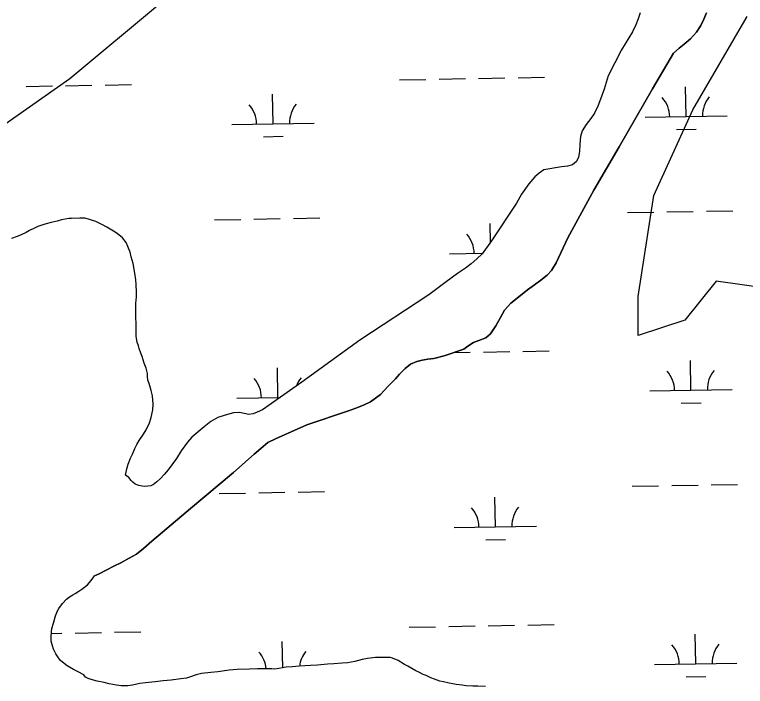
# Model space of a CAD drawing. Extents: x 3903937 to 3942190, y 260677 to 286651.
# Drawn here: x 3925932 to 3926819, y 269188 to 270005 of the extents above; entities that cross this region are included whole.
import ezdxf

# ---------------------------------------------------------------- set-up
doc = ezdxf.new("R2010")
doc.units = 0
for name, color, linetype in [('V-SITE-VEGE', 7, 'Continuous'), ('V-TOPO-SHOR', 7, 'Continuous'), ('V-WETL-SWMP', 7, 'Continuous')]:
    doc.layers.add(name, color=color, linetype=linetype)

msp = doc.modelspace()

# ---------------------------------------------------------------- linework, layer by layer
at = {"layer": 'V-SITE-VEGE'}
for points in [[(3925015.33, 269425.26), (3926140.75, 270163.29), (3926405.55, 270248.45), (3926471.75, 270276.83), (3926528.49, 270257.91), (3926556.87, 270220.06), (3926623.07, 270134.9), (3926623.07, 270087.6), (3926604.15, 270068.67), (3926490.67, 270068.67), (3926415.01, 270106.52), (3926377.18, 270144.36), (3926320.44, 270134.9), (3926188.03, 270078.13), (3926112.37, 270021.36), (3925998.89, 269926.74), (3925904.32, 269860.51), (3925762.46, 269765.89), (3925639.51, 269699.65), (3925554.4, 269652.34), (3925374.71, 269557.72), (3925251.77, 269453.64), (3925072.08, 269330.64)], [(3926850.04, 269671.27), (3926783.84, 269680.73), (3926746.01, 269633.42), (3926689.27, 269614.49), (3926689.27, 269661.8), (3926708.18, 269784.81), (3926755.47, 269888.89), (3926821.67, 270002.44)]]:
    msp.add_lwpolyline(points, dxfattribs=at)
at = {"layer": 'V-TOPO-SHOR'}
for points in [[(3926691.75, 270006.6), (3926689.11, 269999.51), (3926686.37, 269992.12), (3926682.2, 269983.59), (3926668.95, 269961.78), (3926652.66, 269930.32), (3926647.79, 269913.98), (3926643.64, 269901.96), (3926640.29, 269893.54), (3926636.01, 269884.9), (3926631.83, 269878.32), (3926626.22, 269871.01), (3926621.32, 269863.3), (3926619.2, 269856.31), (3926618.52, 269846.97), (3926618.14, 269838.04), (3926616.73, 269831.16), (3926614.29, 269825.92), (3926609.59, 269821.9), (3926603.54, 269820.34), (3926596.16, 269819.59), (3926574.73, 269815.81), (3926569.1, 269811.99), (3926563.78, 269807.35), (3926556.43, 269799.01), (3926547.66, 269786.56), (3926541.24, 269775.46), (3926511.05, 269729.68), (3926499.62, 269713.83), (3926493.18, 269707.96), (3926486.44, 269701.87), (3926479.28, 269696.31), (3926469.66, 269690.01), (3926456.05, 269680), (3926434.98, 269664.22), (3926351.27, 269608.89), (3926280.69, 269557.71), (3926232.8, 269524.38), (3926226.35, 269521.38), (3926221.64, 269519.21), (3926216.2, 269518.57), (3926210.56, 269519.88), (3926204.7, 269521.09), (3926197.62, 269520.75), (3926187.27, 269517.94), (3926178.67, 269514.93), (3926169.96, 269509.86), (3926161.78, 269503.78), (3926147.16, 269490.9), (3926141.54, 269485.02), (3926133.89, 269474.32), (3926128.18, 269465.27), (3926122.77, 269457.45), (3926118.08, 269451.28), (3926113.38, 269445.61), (3926109.09, 269440.88), (3926104.59, 269436.65), (3926100.3, 269433.66), (3926097.12, 269432.01), (3926093.54, 269431.38), (3926089.84, 269431.16), (3926086.46, 269431.45)], [(3926772.19, 270006.82), (3926769.14, 269999.01), (3926765.38, 269991.3), (3926760.17, 269983.48), (3926752.92, 269975.04), (3926745.25, 269968.65), (3926739.02, 269963.7), (3926732.06, 269957.72)], [(3926732.06, 269957.72), (3926706.48, 269914.22), (3926666.24, 269843.77), (3926635.36, 269791.32), (3926603.58, 269733.22), (3926589.44, 269703), (3926583.74, 269693.74), (3926578.53, 269688.08), (3926571.16, 269681.89), (3926563.18, 269676.32), (3926554.79, 269670.13), (3926544.26, 269661.68), (3926534.34, 269653.84), (3926526.99, 269645.29), (3926522.1, 269636.55), (3926516.19, 269626.17), (3926509.76, 269616.6), (3926504.14, 269611.85), (3926495.64, 269608.33), (3926489.08, 269605.95), (3926482.32, 269601.82), (3926477.41, 269597.9), (3926453.54, 269589.8), (3926440.93, 269586.57), (3926433.75, 269585.72), (3926426.99, 269584.77), (3926420.22, 269582.89), (3926412.74, 269579.89), (3926405.99, 269574.63), (3926399.46, 269567.62), (3926394.25, 269561.75), (3926385.66, 269552.89), (3926376.06, 269543.01), (3926363.89, 269533.83), (3926355.69, 269530.1), (3926346.27, 269526.27), (3926337.46, 269523.15), (3926286.74, 269506.02), (3926248.74, 269489.14), (3926239.12, 269484.38), (3926230.63, 269477.17), (3926222.55, 269470.16), (3926197.71, 269448.2), (3926145.45, 269404.39), (3926111.2, 269375.73), (3926098.52, 269364.49), (3926088.09, 269355.62), (3926079.6, 269348.92), (3926070.8, 269343.86), (3926060.77, 269338.28), (3926052.06, 269334.14), (3926042.74, 269329.28), (3926034.35, 269324.73), (3926028.9, 269322.53)], [(3926086.46, 269431.45), (3926082.76, 269432.36), (3926078.24, 269433.98), (3926075.15, 269436.33), (3926073.09, 269438.37), (3926070.3, 269442.05), (3926066.25, 269444.79)]]:
    msp.add_lwpolyline(points, dxfattribs=at)
at = {"layer": 'V-WETL-SWMP'}
for p, q in [((3926769.14, 269999.01), (3926772.19, 270006.82)), ((3926765.38, 269991.3), (3926769.14, 269999.01)), ((3926752.92, 269975.04), (3926760.17, 269983.48)), ((3926760.17, 269983.48), (3926765.38, 269991.3)), ((3926745.25, 269968.65), (3926752.92, 269975.04)), ((3926739.02, 269963.7), (3926745.25, 269968.65)), ((3926706.48, 269914.22), (3926732.06, 269957.72)), ((3926732.06, 269957.72), (3926739.02, 269963.7)), ((3926399.36, 269925.36), (3926431.36, 269925.92)), ((3926447.36, 269926.2), (3926479.35, 269926.77)), ((3926495.35, 269927.05), (3926527.34, 269927.61)), ((3926543.34, 269927.89), (3926575.34, 269928.46)), ((3925945.52, 269917.37), (3925977.52, 269917.93)), ((3925993.52, 269918.21), (3926025.51, 269918.78)), ((3926041.51, 269919.06), (3926073.51, 269919.62)), ((3926666.24, 269843.77), (3926706.48, 269914.22)), ((3926747.52, 269880.74), (3926746.88, 269916.73)), ((3926245.69, 269871.9), (3926245.05, 269907.9)), ((3926697.53, 269879.86), (3926797.51, 269881.62)), ((3926195.7, 269871.02), (3926295.68, 269872.78)), ((3926735.79, 269865.1), (3926759.79, 269865.52)), ((3926233.96, 269856.26), (3926257.96, 269856.69)), ((3926635.36, 269791.32), (3926666.24, 269843.77)), ((3926603.58, 269733.22), (3926635.36, 269791.32)), ((3926676.15, 269764.03), (3926708.15, 269764.59)), ((3926724.15, 269764.88), (3926756.14, 269765.44)), ((3926772.14, 269765.72), (3926804.13, 269766.28)), ((3926174.32, 269755.2), (3926206.32, 269755.76)), ((3926222.32, 269756.04), (3926254.31, 269756.61)), ((3926270.31, 269756.89), (3926302.3, 269757.45)), ((3926509.7, 269727.8), (3926509.3, 269750.66)), ((3926589.44, 269703), (3926603.58, 269733.22)), ((3926459.94, 269713.79), (3926500.1, 269714.49)), ((3926583.73, 269693.74), (3926589.44, 269703)), ((3926578.52, 269688.08), (3926583.73, 269693.74)), ((3926563.18, 269676.32), (3926571.16, 269681.89)), ((3926571.16, 269681.89), (3926578.52, 269688.08)), ((3926554.79, 269670.13), (3926563.18, 269676.32)), ((3926544.26, 269661.68), (3926554.79, 269670.13)), ((3926534.34, 269653.84), (3926544.26, 269661.68)), ((3926526.99, 269645.29), (3926534.34, 269653.84)), ((3926522.1, 269636.55), (3926526.99, 269645.29)), ((3926516.19, 269626.16), (3926522.1, 269636.55)), ((3926509.76, 269616.6), (3926516.19, 269626.16)), ((3926495.64, 269608.33), (3926504.14, 269611.85)), ((3926504.14, 269611.85), (3926509.76, 269616.6)), ((3926477.41, 269597.9), (3926482.32, 269601.82)), ((3926482.32, 269601.82), (3926489.08, 269605.95)), ((3926489.08, 269605.95), (3926495.64, 269608.33)), ((3926453.54, 269589.8), (3926477.41, 269597.9)), ((3926465.32, 269593.79), (3926485.21, 269594.14)), ((3926501.2, 269594.42), (3926533.2, 269594.99)), ((3926549.2, 269595.27), (3926581.19, 269595.83)), ((3926420.22, 269582.89), (3926426.99, 269584.77)), ((3926426.99, 269584.77), (3926433.75, 269585.72)), ((3926433.75, 269585.72), (3926440.93, 269586.57)), ((3926440.93, 269586.57), (3926453.54, 269589.8)), ((3926753.37, 269548.11), (3926752.74, 269584.11)), ((3926251.54, 269539.28), (3926250.91, 269575.27)), ((3926405.99, 269574.63), (3926412.75, 269579.89)), ((3926412.75, 269579.89), (3926420.22, 269582.89)), ((3926394.25, 269561.75), (3926399.46, 269567.62)), ((3926399.46, 269567.62), (3926405.99, 269574.63)), ((3926385.66, 269552.89), (3926394.25, 269561.75)), ((3926376.06, 269543.01), (3926385.66, 269552.89)), ((3926703.38, 269547.23), (3926803.36, 269548.99)), ((3926201.55, 269538.4), (3926254.28, 269539.33)), ((3926363.89, 269533.83), (3926376.06, 269543.01)), ((3926355.69, 269530.1), (3926363.89, 269533.83)), ((3926741.65, 269532.47), (3926765.64, 269532.9)), ((3926286.74, 269506.02), (3926337.46, 269523.15)), ((3926337.46, 269523.15), (3926346.27, 269526.27)), ((3926346.27, 269526.27), (3926355.69, 269530.1)), ((3926248.74, 269489.14), (3926286.74, 269506.02)), ((3926239.12, 269484.38), (3926248.74, 269489.14)), ((3926222.55, 269470.16), (3926230.63, 269477.17)), ((3926230.63, 269477.17), (3926239.12, 269484.38)), ((3926197.71, 269448.2), (3926222.55, 269470.16)), ((3926145.45, 269404.39), (3926197.71, 269448.2)), ((3926730, 269432.25), (3926762, 269432.82)), ((3926777.99, 269433.1), (3926809.99, 269433.66)), ((3926228.17, 269423.42), (3926260.16, 269423.98)), ((3926276.16, 269424.26), (3926308.16, 269424.83)), ((3926682.01, 269431.41), (3926714, 269431.97)), ((3926180.18, 269422.57), (3926212.17, 269423.14)), ((3926515.79, 269382.04), (3926515.15, 269418.04)), ((3926111.2, 269375.73), (3926145.45, 269404.39)), ((3926465.79, 269381.16), (3926565.78, 269382.92)), ((3926098.52, 269364.49), (3926111.2, 269375.73)), ((3926088.09, 269355.62), (3926098.52, 269364.49)), ((3926504.06, 269366.4), (3926528.06, 269366.83)), ((3926079.6, 269348.92), (3926088.09, 269355.62)), ((3926060.77, 269338.28), (3926070.8, 269343.86)), ((3926070.8, 269343.86), (3926079.6, 269348.92)), ((3926052.06, 269334.14), (3926060.77, 269338.28)), ((3926034.35, 269324.73), (3926042.74, 269329.28)), ((3926042.74, 269329.28), (3926052.06, 269334.14)), ((3926024.85, 269316.75), (3926028.9, 269322.53)), ((3926028.9, 269322.53), (3926034.35, 269324.73)), ((3926013.15, 269306.2), (3926016.42, 269308.69)), ((3926016.42, 269308.69), (3926020.02, 269311.65)), ((3926020.02, 269311.65), (3926024.85, 269316.75)), ((3926002.33, 269299.26), (3926005.26, 269301.08)), ((3926005.26, 269301.08), (3926009.88, 269303.81)), ((3926009.88, 269303.81), (3926013.15, 269306.2)), ((3925989.95, 269289.04), (3925994.9, 269294.04)), ((3925994.9, 269294.04), (3925998.16, 269296.87)), ((3925998.16, 269296.87), (3926002.33, 269299.26)), ((3925983.77, 269279.76), (3925985.57, 269282.81)), ((3925985.57, 269282.81), (3925989.95, 269289.04)), ((3925979.97, 269269.58), (3925981.31, 269273.76)), ((3925981.31, 269273.76), (3925983.77, 269279.76)), ((3925977.08, 269258.38), (3925978.75, 269265.05)), ((3925978.75, 269265.05), (3925979.97, 269269.58)), ((3925976.3, 269254.88), (3925977.08, 269258.38)), ((3926411.07, 269260.11), (3926443.07, 269260.67)), ((3926459.06, 269260.96), (3926491.06, 269261.52)), ((3926507.06, 269261.8), (3926539.05, 269262.36)), ((3926555.05, 269262.65), (3926587.04, 269263.21)), ((3925975.88, 269247.87), (3925976.3, 269254.88)), ((3925976.01, 269243.24), (3925975.88, 269247.87)), ((3925976.16, 269252.46), (3925989.23, 269252.69)), ((3926005.23, 269252.97), (3926037.22, 269253.53)), ((3926053.22, 269253.81), (3926085.21, 269254.38)), ((3926759.23, 269215.49), (3926758.59, 269251.48)), ((3925977.62, 269237.48), (3925976.01, 269243.24)), ((3925978.99, 269233.31), (3925977.62, 269237.48)), ((3926257.33, 269210.67), (3926256.76, 269242.65)), ((3925981.83, 269227.67), (3925978.99, 269233.31)), ((3925984.79, 269222.6), (3925981.83, 269227.67)), ((3925987.29, 269219.56), (3925984.79, 269222.6)), ((3925991.71, 269215.74), (3925987.29, 269219.56)), ((3926353.96, 269220.7), (3926345.05, 269218.52)), ((3926360.28, 269221.85), (3926353.96, 269220.7)), ((3926370.11, 269223.02), (3926360.28, 269221.85)), ((3926377.33, 269223.39), (3926370.11, 269223.02)), ((3926387.73, 269223.32), (3926377.33, 269223.39)), ((3926390.67, 269222.2), (3926387.73, 269223.32)), ((3926397.8, 269219.63), (3926390.67, 269222.2)), ((3926405.27, 269214.8), (3926397.8, 269219.63)), ((3925995.68, 269213.16), (3925991.71, 269215.74)), ((3926003.38, 269208.67), (3925995.68, 269213.16)), ((3926261.71, 269211.4), (3926252.68, 269209.9)), ((3926269.16, 269211.89), (3926261.71, 269211.4)), ((3926277.52, 269212.48), (3926269.16, 269211.89)), ((3926290.96, 269213.33), (3926277.52, 269212.48)), ((3926299.54, 269214.04), (3926290.96, 269213.33)), ((3926311.85, 269214.99), (3926299.54, 269214.04)), ((3926319.42, 269215.36), (3926311.85, 269214.99)), ((3926329.58, 269216.31), (3926319.42, 269215.36)), ((3926335.9, 269216.9), (3926329.58, 269216.31)), ((3926345.05, 269218.52), (3926335.9, 269216.9)), ((3926409.23, 269212.67), (3926405.27, 269214.8)), ((3926414.44, 269209.65), (3926409.23, 269212.67)), ((3926709.24, 269214.61), (3926809.22, 269216.37)), ((3926008.92, 269205.64), (3926003.38, 269208.67)), ((3926015.71, 269202.05), (3926008.92, 269205.64)), ((3926017.87, 269199.47), (3926015.71, 269202.05)), ((3926152.17, 269202.04), (3926144.05, 269199.18)), ((3926158.72, 269203.65), (3926152.17, 269202.04)), ((3926169.9, 269205.16), (3926158.72, 269203.65)), ((3926178.37, 269205.98), (3926169.9, 269205.16)), ((3926192.37, 269207.62), (3926178.37, 269205.98)), ((3926202.19, 269208.45), (3926192.37, 269207.62)), ((3926216.99, 269209.08), (3926202.19, 269208.45)), ((3926226.81, 269209.34), (3926216.99, 269209.08)), ((3926239.46, 269209.51), (3926226.81, 269209.34)), ((3926243.98, 269209.41), (3926239.46, 269209.51)), ((3926247.49, 269208.97), (3926243.98, 269209.41)), ((3926252.68, 269209.9), (3926247.49, 269208.97)), ((3926419.31, 269207.07), (3926414.44, 269209.65)), ((3926422.59, 269205.27), (3926419.31, 269207.07)), ((3926427.91, 269202.69), (3926422.59, 269205.27)), ((3926431.53, 269201.13), (3926427.91, 269202.69)), ((3926021.04, 269197.56), (3926017.87, 269199.47)), ((3926024.66, 269196.33), (3926021.04, 269197.56)), ((3926031.79, 269194.44), (3926024.66, 269196.33)), ((3926040.27, 269192.78), (3926031.79, 269194.44)), ((3926102.62, 269193.82), (3926090.76, 269192.53)), ((3926111.99, 269194.76), (3926102.62, 269193.82)), ((3926121.81, 269195.82), (3926111.99, 269194.76)), ((3926133.55, 269197.44), (3926121.81, 269195.82)), ((3926140.33, 269198.15), (3926133.55, 269197.44)), ((3926144.05, 269199.18), (3926140.33, 269198.15)), ((3926437.53, 269198.55), (3926431.53, 269201.13)), ((3926441.72, 269196.76), (3926437.53, 269198.55)), ((3926448.28, 269194.64), (3926441.72, 269196.76)), ((3926452.91, 269193.53), (3926448.28, 269194.64)), ((3926459.47, 269191.98), (3926452.91, 269193.53)), ((3926747.5, 269199.85), (3926771.5, 269200.27)), ((3926046.37, 269191.11), (3926040.27, 269192.78)), ((3926055.3, 269189.45), (3926046.37, 269191.11)), ((3926061.07, 269188.57), (3926055.3, 269189.45)), ((3926069.2, 269188.71), (3926061.07, 269188.57)), ((3926074.84, 269189.53), (3926069.2, 269188.71)), ((3926083.99, 269191.6), (3926074.84, 269189.53)), ((3926090.76, 269192.53), (3926083.99, 269191.6)), ((3926463.88, 269191.09), (3926459.47, 269191.98)), ((3926468.18, 269190.21), (3926463.88, 269191.09)), ((3926475.3, 269189.44), (3926468.18, 269190.21)), ((3926480.16, 269188.9), (3926475.3, 269189.44)), ((3926488.29, 269188.48), (3926480.16, 269188.9)), ((3926494.39, 269188.39), (3926488.29, 269188.48)), ((3926503.88, 269188.09), (3926494.39, 269188.39))]:
    msp.add_line(p, q, dxfattribs=at)
for points in [[(3926691.75, 270006.6), (3926689.11, 269999.52), (3926686.37, 269992.12), (3926682.2, 269983.58), (3926668.94, 269961.78), (3926652.66, 269930.32), (3926647.8, 269913.98), (3926643.64, 269901.96), (3926640.29, 269893.54), (3926636.01, 269884.9), (3926631.83, 269878.32), (3926626.22, 269871.01), (3926621.32, 269863.29), (3926619.2, 269856.31), (3926618.52, 269846.97), (3926618.14, 269838.04), (3926616.73, 269831.16), (3926614.29, 269825.92), (3926609.59, 269821.9), (3926603.54, 269820.34), (3926596.16, 269819.59)], [(3926596.16, 269819.59), (3926574.73, 269815.81), (3926569.1, 269811.99), (3926563.78, 269807.35), (3926556.43, 269799.01), (3926547.66, 269786.56), (3926541.24, 269775.45), (3926511.05, 269729.67), (3926499.62, 269713.83), (3926493.18, 269707.96), (3926486.44, 269701.87), (3926479.28, 269696.3), (3926469.66, 269690.01), (3926456.05, 269680), (3926434.98, 269664.22), (3926351.27, 269608.89), (3926280.69, 269557.71), (3926232.8, 269524.38), (3926226.35, 269521.38), (3926221.64, 269519.21), (3926216.2, 269518.57), (3926210.56, 269519.88), (3926204.7, 269521.09), (3926197.62, 269520.75), (3926187.27, 269517.94), (3926178.67, 269514.93), (3926169.96, 269509.86), (3926161.78, 269503.78), (3926147.16, 269490.9), (3926141.54, 269485.02), (3926133.89, 269474.32), (3926128.18, 269465.27), (3926122.77, 269457.45), (3926118.08, 269451.28), (3926113.38, 269445.61), (3926109.09, 269440.88), (3926104.6, 269436.65), (3926100.3, 269433.66), (3926097.12, 269432.01), (3926093.54, 269431.38), (3926089.84, 269431.16), (3926086.46, 269431.45), (3926082.76, 269432.36), (3926078.24, 269433.98), (3926075.15, 269436.33), (3926073.09, 269438.37), (3926070.3, 269442.05), (3926066.25, 269444.79)], [(3926066.25, 269444.79), (3926068.14, 269452.48), (3926069.58, 269458.02), (3926072.6, 269465.6), (3926074.73, 269470.24), (3926077.87, 269477.37), (3926080.33, 269482.01), (3926083.14, 269486.88), (3926088.19, 269494.58), (3926091.56, 269500.02), (3926095.7, 269508.51), (3926097.6, 269514.72), (3926099.48, 269524.34), (3926100.02, 269531), (3926099.07, 269541.16), (3926097.46, 269547.71), (3926094.95, 269556.17), (3926093.69, 269560.46), (3926093.21, 269565.09), (3926093.09, 269568.25), (3926091.37, 269574.8), (3926089.2, 269581.11), (3926086.79, 269589.12), (3926085.19, 269593.3), (3926083.14, 269598.94), (3926082, 269602.21), (3926080.73, 269606.61), (3926079.81, 269611.12), (3926079.24, 269614.29), (3926079.22, 269617.56), (3926079.44, 269620.84), (3926079.53, 269625.58), (3926079.4, 269629.54), (3926079.04, 269636.09), (3926079.02, 269640.72), (3926078.99, 269648.29), (3926079.08, 269653.48), (3926079.84, 269661.62), (3926079.93, 269667.15), (3926079.44, 269676.41), (3926078.96, 269682.4), (3926077.57, 269690.53), (3926075.61, 269702.16), (3926073.43, 269710.39), (3926072.05, 269715.7), (3926069.42, 269722.8), (3926067.26, 269727.54), (3926062.72, 269733.28), (3926056.37, 269738.57), (3926051.73, 269741.48), (3926043.69, 269746.31), (3926038.48, 269749.11), (3926030.44, 269753.26), (3926026.48, 269754.48), (3926021.62, 269756.05), (3926017.1, 269757.04), (3926010.77, 269757.25), (3926000.94, 269756.87), (3925997.67, 269756.74), (3925988.64, 269755.12), (3925983.22, 269753.52), (3925976, 269752.14), (3925970.02, 269750.42), (3925965.96, 269749.04), (3925959.98, 269746.88), (3925955.81, 269744.94), (3925949.94, 269742.2), (3925945.89, 269739.93), (3925939.46, 269736.85), (3925934.84, 269735.03), (3925927.96, 269732.4)]]:
    msp.add_lwpolyline(points, dxfattribs=at)
for centre, start, end in [((3926692.28, 269880.24), 0.23658, 41.78024), ((3926802.74, 269882.18), 140.23658, 181.78024), ((3926190.44, 269871.41), 0.23658, 41.78024), ((3926300.91, 269873.35), 140.23658, 181.78024), ((3926454.69, 269714.17), 0.23658, 41.78024), ((3926698.13, 269547.62), 0.23658, 41.78024), ((3926808.6, 269549.56), 140.23658, 181.78024), ((3926196.3, 269538.78), 0.23658, 41.78024), ((3926306.77, 269540.73), 140.23658, 159.9274), ((3926571.01, 269383.49), 140.23658, 181.78024), ((3926460.54, 269381.55), 0.23658, 41.78024), ((3926703.98, 269214.99), 0.23658, 41.78024), ((3926814.45, 269216.94), 140.23658, 181.78024), ((3926202.15, 269206.16), 5.40191, 41.78024), ((3926312.62, 269208.1), 140.23658, 172.84886)]:
    msp.add_arc(centre, 35.25, start, end, dxfattribs=at)

doc.saveas('drawing.dxf')
